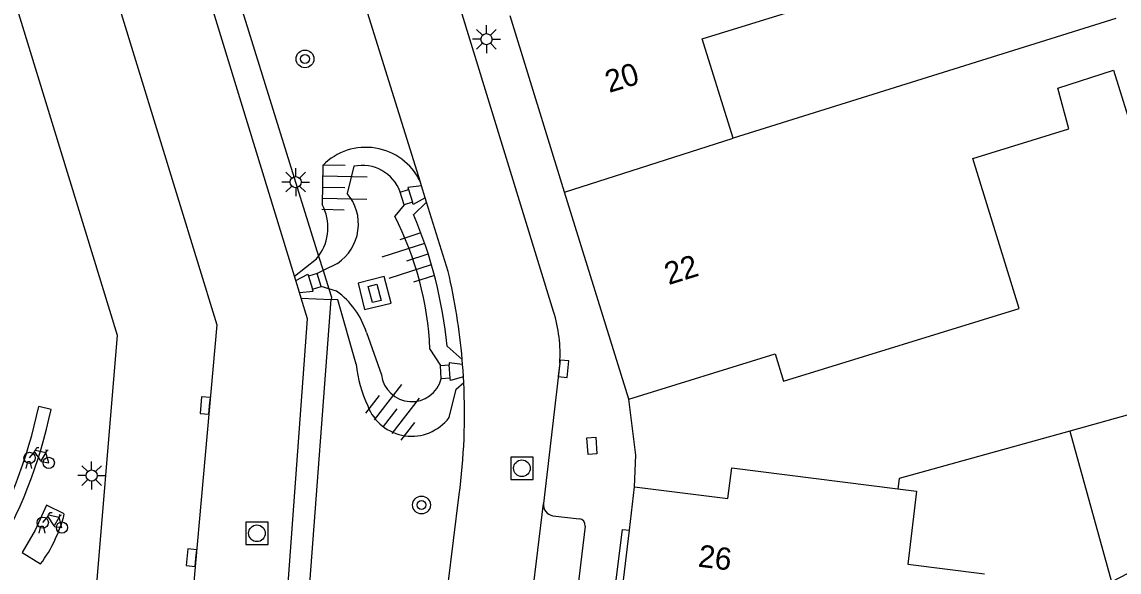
# Model space of a CAD drawing. Extents: x 132998 to 136004, y 396998 to 398512.
# Drawn here: x 134198.7 to 134247.95, y 397309.54 to 397334.26 of the extents above; entities that cross this region are included whole.
import ezdxf

# ---------------------------------------------------------------- set-up
doc = ezdxf.new("R2010")
doc.units = 0
for name, color, linetype in [('gg-afsc-muur', 7, 'Continuous'), ('gg-anno-huisnummerreeks BGT', 7, 'Continuous'), ('gg-bbg-gedigitaliseerde bebouwing', 7, 'Continuous'), ('gg-bbg-hoofdgebouw', 7, 'Continuous'), ('gg-bbg-luifel en loopbrug', 7, 'Continuous'), ('gg-bbg-tussenscheiding', 7, 'Continuous'), ('gg-knt-bovenkant onderkant talud', 7, 'Continuous'), ('gg-knt-verharding', 7, 'Continuous'), ('gg-knt-verharding nz', 7, 'Continuous'), ('gt-grn-groengrens', 7, 'Continuous'), ('gt-symb-boom', 7, 'Continuous'), ('gt-symb-fietsenrek', 7, 'Continuous'), ('gt-symb-kolk', 7, 'Continuous'), ('gt-symb-kolk center center', 7, 'Continuous'), ('gt-symb-lichtmast', 7, 'Continuous'), ('gt-symb-rioolschacht', 7, 'Continuous'), ('gt-symb-talud symbool', 7, 'Continuous')]:
    doc.layers.add(name, color=color, linetype=linetype)

# ---------------------------------------------------------------- blocks, each defined once
blk = doc.blocks.new('gt0-LMAST')
at = {"layer": 'gt-symb-lichtmast'}
for p, q in [((-0.005, 0.246), (-0.005, 0.621)), ((-0.182, 0.173), (-0.447, 0.438)), ((0.172, 0.173), (0.437, 0.438)), ((-0.255, -0.004), (-0.63, -0.004)), ((-0.182, -0.181), (-0.447, -0.446)), ((-0.005, -0.254), (-0.005, -0.629)), ((0.437, -0.446), (0.172, -0.181)), ((0.245, -0.004), (0.62, -0.004))]:
    blk.add_line(p, q, dxfattribs=at)
blk.add_circle((-0.005, -0.004), 0.25, dxfattribs=at)
blk = doc.blocks.new('gt0-TALUD_1')
at = {"layer": 'gt-symb-talud symbool'}
for p, q in [((-1, -1), (-1, 0)), ((-0.5, -2), (-0.5, 0)), ((0, -1), (0, 0)), ((0.5, -2), (0.5, 0)), ((1, -1), (1, 0))]:
    blk.add_line(p, q, dxfattribs=at)
blk = doc.blocks.new('gt0-BOOM')
at = {"layer": 'gt-symb-boom'}
for radius in [0.4, 0.2]:
    blk.add_circle((0, 0), radius, dxfattribs=at)
blk = doc.blocks.new('gt0-KOLKCC')
at = {"layer": 'gt-symb-kolk center center'}
blk.add_lwpolyline([(-0.375, 0.2), (0.375, 0.2), (0.375, -0.2), (-0.375, -0.2)], close=True, dxfattribs=at)
blk = doc.blocks.new('gt0-KOLK')
at = {"layer": 'gt-symb-kolk'}
blk.add_lwpolyline([(0, 0), (0.375, 0), (0.375, 0.4), (-0.375, 0.4), (-0.375, 0), (0, 0)], dxfattribs=at)
blk = doc.blocks.new('gt0-RS')
at = {"layer": 'gt-symb-rioolschacht'}
blk.add_lwpolyline([(-0.5, -0.5), (0.5, -0.5), (0.5, 0.5), (-0.5, 0.5)], close=True, dxfattribs=at)
blk.add_circle((0, 0), 0.375, dxfattribs=at)
blk = doc.blocks.new('gt0-FREK')
at = {"layer": 'gt-symb-fietsenrek'}
for p, q in [((0.259, 0.762), (0.294, 0.823)), ((0.54, 0.335), (0.259, 0.762)), ((0.294, 0.823), (0.767, 0.714)), ((0.767, 0.714), (0.54, 0.335)), ((0.757, 0.841), (0.866, 0.816)), ((0.767, 0.714), (0.84, 0.822)), ((0.895, 0.252), (0.767, 0.714))]:
    blk.add_line(p, q, dxfattribs=at)
for points in [[(0.036, 0.476), (0.228, 0.708), (0.259, 0.762)], [(0.294, 0.823), (0.36, 0.937), (0.452, 0.935)], [(-0.124, 0), (-0.047, 0.312), (0.053, 0.312), (0.12, 0)], [(0.54, 0.335), (0.555, 0.305), (0.895, 0.252)]]:
    blk.add_lwpolyline(points, dxfattribs=at)
for centre in [(0.036, 0.476), (0.895, 0.252)]:
    blk.add_circle(centre, 0.252, dxfattribs=at)

msp = doc.modelspace()

# ---------------------------------------------------------------- linework, layer by layer
at = {"layer": 'gg-afsc-muur'}
msp.add_lwpolyline([(134245.739, 397315.871), (134238.077, 397313.745), (134238.018, 397313.273)], dxfattribs=at)
at = {"layer": 'gg-bbg-gedigitaliseerde bebouwing'}
msp.add_line((134247.813, 397334.408), (134230.631, 397329.035), dxfattribs=at)
for points in [[(134230.631, 397329.035), (134229.238, 397333.491), (134235.983, 397335.601), (134234.96, 397338.95)], [(134245.705, 397329.449), (134245.206, 397331.281), (134247.704, 397332.088), (134250.591, 397322.817)], [(134243.469, 397321.379), (134241.392, 397328.12), (134245.705, 397329.449)]]:
    msp.add_lwpolyline(points, dxfattribs=at)
at = {"layer": 'gg-bbg-hoofdgebouw'}
for p, q in [((134223.064, 397326.614), (134220.62, 397334.53)), ((134225.94, 397317.3), (134223.064, 397326.614)), ((134232.89, 397318.12), (134243.469, 397321.379)), ((134225.971, 397311.418), (134226.206, 397313.364)), ((134225.655, 397308.795), (134225.971, 397311.418))]:
    msp.add_line(p, q, dxfattribs=at)
for points in [[(134225.94, 397317.3), (134232.52, 397319.34), (134232.89, 397318.12)], [(134226.206, 397313.364), (134230.387, 397312.849), (134230.575, 397314.222), (134238.018, 397313.273)], [(134238.018, 397313.273), (134238.853, 397313.167), (134238.473, 397309.891), (134241.909, 397309.455)]]:
    msp.add_lwpolyline(points, dxfattribs=at)
at = {"layer": 'gg-bbg-luifel en loopbrug'}
msp.add_line((134249.579, 397316.937), (134245.739, 397315.871), dxfattribs=at)
msp.add_lwpolyline([(134245.739, 397315.871), (134247.619, 397309.099), (134251.358, 397311.04)], dxfattribs=at)
at = {"layer": 'gg-bbg-tussenscheiding'}
msp.add_line((134223.064, 397326.614), (134230.631, 397329.035), dxfattribs=at)
at = {"layer": 'gg-knt-bovenkant onderkant talud'}
for p, q in [((134212.212, 397327.812), (134212.177, 397326.047)), ((134213.604, 397327.769), (134213.299, 397326.552)), ((134215.857, 397326.036), (134215.435, 397325.531)), ((134216.285, 397325.596), (134216.867, 397326.156)), ((134212.867, 397323.409), (134212.222, 397323.082)), ((134212.222, 397323.082), (134211.952, 397322.946)), ((134212.476, 397322.264), (134212.127, 397322.373)), ((134211.243, 397321.844), (134212.584, 397321.785)), ((134212.825, 397322.156), (134212.476, 397322.264)), ((134214.169, 397320.301), (134214.841, 397318.4)), ((134217.017, 397319.56), (134217.487, 397318.818)), ((134218.466, 397319.093), (134217.788, 397319.69))]:
    msp.add_line(p, q, dxfattribs=at)
for points in [[(134210.942, 397322.828), (134211.927, 397323.61), (134211.975, 397323.669), (134212.02, 397323.729)], [(134213.709, 397318.872), (134212.883, 397321.772), (134212.584, 397321.785)], [(134217.873, 397316.478), (134218.192, 397317.762), (134218.537, 397318.053)]]:
    msp.add_lwpolyline(points, dxfattribs=at)
for centre, radius, start, end in [((134214.142, 397325.917), 2.705, 26.0985, 135.5273), ((134213.982, 397326.01), 1.799, 19.4508, 102.1121), ((134211.682, 397325.173), 2.125, 303.8967, 40.4509), ((134210.258, 397325.013), 2.18, 323.9257, 28.3248), ((134202.629, 397318.943), 14.401, 2.4551, 27.2237), ((134197.581, 397317.692), 20.306, 5.6474, 22.9085), ((134210.684, 397319.19), 3.658, 17.6758, 54.173), ((134219.237, 397319.392), 5.552, 185.3776, 205.4903), ((134216.202, 397318.564), 1.37, 186.8785, 345.4566), ((134216.193, 397317.743), 2.103, 200.602, 323.0191)]:
    msp.add_arc(centre, radius, start, end, dxfattribs=at)
at = {"layer": 'gg-knt-verharding'}
for p, q in [((134216.571, 397327.107), (134212.38, 397340.555)), ((134210.942, 397322.828), (134207.123, 397335.309)), ((134215.678, 397326.609), (134216.061, 397326.728)), ((134216.061, 397326.728), (134216.239, 397326.155)), ((134216.639, 397326.888), (134216.571, 397327.107)), ((134216.806, 397326.353), (134216.639, 397326.888)), ((134215.857, 397326.036), (134215.678, 397326.609)), ((134216.867, 397326.156), (134216.806, 397326.353)), ((134216.239, 397326.155), (134215.857, 397326.036)), ((134217.836, 397323.046), (134216.867, 397326.156)), ((134211.001, 397322.635), (134210.942, 397322.828)), ((134211.952, 397322.946), (134211.569, 397322.829)), ((134211.569, 397322.829), (134211.745, 397322.255)), ((134212.127, 397322.373), (134211.952, 397322.946)), ((134211.165, 397322.099), (134211.001, 397322.635)), ((134211.745, 397322.255), (134212.127, 397322.373)), ((134211.243, 397321.844), (134211.165, 397322.099)), ((134217.487, 397318.818), (134217.886, 397318.846)), ((134217.927, 397318.247), (134217.886, 397318.846)), ((134218.485, 397318.867), (134218.466, 397319.093)), ((134222.847, 397318.919), (134222.11, 397312.622)), ((134217.528, 397318.22), (134217.487, 397318.818)), ((134217.927, 397318.247), (134217.528, 397318.22)), ((134218.537, 397318.053), (134218.523, 397318.308)), ((134226.267, 397314.786), (134225.94, 397317.3)), ((134226.206, 397313.364), (134226.267, 397314.786)), ((134222.538, 397312.065), (134223.723, 397311.932))]:
    msp.add_line(p, q, dxfattribs=at)
for points in [[(134222.571, 397321.247), (134218.28, 397335.188), (134213.296, 397351.209), (134207.509, 397369.557), (134203.175, 397383.351), (134202.502, 397385.554)], [(134191.119, 397358.832), (134202.98, 397320.181), (134201.882, 397307.031)], [(134216.639, 397326.888), (134216.031, 397326.824), (134216.061, 397326.728)], [(134216.806, 397326.353), (134216.269, 397326.06), (134216.239, 397326.155)], [(134211.001, 397322.635), (134211.54, 397322.925), (134211.569, 397322.829)], [(134215.278, 397321.621), (134214.966, 397322.812), (134213.789, 397322.519), (134214.078, 397321.328), (134215.278, 397321.621)], [(134210.141, 397302.064), (134211.526, 397320.918), (134211.243, 397321.844)], [(134211.165, 397322.099), (134211.774, 397322.16), (134211.745, 397322.255)], [(134218.485, 397318.867), (134217.879, 397318.945), (134217.886, 397318.846)], [(134218.523, 397318.308), (134218.505, 397318.588), (134218.485, 397318.867)], [(134218.523, 397318.308), (134217.934, 397318.147), (134217.927, 397318.247)], [(134216.589, 397298.684), (134217.57, 397306.819), (134218.329, 397313.015)], [(134220.447, 397293.991), (134221.506, 397293.871), (134221.716, 397293.901), (134221.835, 397293.953), (134221.886, 397294.025), (134221.908, 397294.173), (134223.993, 397311.601)], [(134225.655, 397308.795), (134225.336, 397308.833), (134225.664, 397311.456), (134225.971, 397311.418)]]:
    msp.add_lwpolyline(points, dxfattribs=at)
for centre, radius, start, end in [((134190.687, 397316.692), 27.883, 4.939, 13.1715), ((134216.245, 397319.317), 6.614, 356.5537, 16.9688), ((134190.662, 397316.681), 27.908, 352.4528, 2.8188), ((134222.62, 397312.571), 0.513, 174.3162, 260.7613), ((134223.679, 397311.621), 0.314, 356.404, 82.0049)]:
    msp.add_arc(centre, radius, start, end, dxfattribs=at)
at = {"layer": 'gg-knt-verharding nz'}
for p, q in [((134200.013, 397316.848), (134199.456, 397316.979)), ((134219.817, 397293.658), (134222.11, 397312.622))]:
    msp.add_line(p, q, dxfattribs=at)
for points in [[(134195.958, 397358.042), (134207.454, 397320.641), (134205.784, 397302.067)], [(134200.602, 397312.146), (134199.796, 397312.545), (134199.29, 397311.418), (134198.717, 397310.418), (134199.54, 397309.903)]]:
    msp.add_lwpolyline(points, dxfattribs=at)
for centre, radius, start, end in [((134177.249, 397321.683), 22.7, 329.9619, 348.0403), ((134177.854, 397321.56), 22.654, 329.4957, 347.9943), ((134194.331, 397313.742), 6.471, 323.6091, 345.7184)]:
    msp.add_arc(centre, radius, start, end, dxfattribs=at)
at = {"layer": 'gt-grn-groengrens'}
for p, q in [((134208.521, 397334.962), (134212.02, 397323.729)), ((134212.02, 397323.729), (134212.222, 397323.082)), ((134212.222, 397323.082), (134212.476, 397322.264)), ((134210.977, 397300.252), (134212.584, 397321.785))]:
    msp.add_line(p, q, dxfattribs=at)
msp.add_lwpolyline([(134212.476, 397322.264), (134212.592, 397321.893), (134212.584, 397321.785)], dxfattribs=at)

# ---------------------------------------------------------------- block references
at = {"layer": 'gt-symb-boom'}
for p in [(134211.408, 397332.594), (134216.638, 397312.551)]:
    msp.add_blockref('gt0-BOOM', p, dxfattribs=at)
at = {"layer": 'gt-symb-fietsenrek'}
for p in [(134199.009, 397314.193), (134199.602, 397311.283)]:
    msp.add_blockref('gt0-FREK', p, dxfattribs=at)
at = {"layer": 'gt-symb-kolk'}
for p, rotation in [((134222.82, 397318.692), -96.03096952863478), ((134207.127, 397317.004), 84.86037020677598), ((134206.512, 397310.165), 84.8603702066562)]:
    msp.add_blockref('gt0-KOLK', p, dxfattribs=dict(at, rotation=rotation))
at = {"layer": 'gt-symb-kolk center center'}
for p, rotation in [((134214.534, 397322.056), -75.6643039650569), ((134224.286, 397315.207), 94.04651842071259)]:
    msp.add_blockref('gt0-KOLKCC', p, dxfattribs=dict(at, rotation=rotation))
at = {"layer": 'gt-symb-lichtmast'}
for p in [(134219.56, 397333.485), (134210.996, 397327.062), (134201.835, 397313.878)]:
    msp.add_blockref('gt0-LMAST', p, dxfattribs=at)
at = {"layer": 'gt-symb-rioolschacht'}
for p in [(134221.146, 397314.199), (134209.251, 397311.278)]:
    msp.add_blockref('gt0-RS', p, dxfattribs=at)
at = {"layer": 'gt-symb-talud symbool'}
for p, xscale, yscale, rotation in [((134212.193, 397326.824), 1.0002419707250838, 1.000241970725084, 88.73969615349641), ((134216.935, 397323.836), 1.0002764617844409, 1.0002764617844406, -72.12657893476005), ((134214.917, 397316.072), 0.9998649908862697, 0.9998649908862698, 142.47682811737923)]:
    msp.add_blockref('gt0-TALUD_1', p, dxfattribs=dict(at, xscale=xscale, yscale=yscale, rotation=rotation))

# ---------------------------------------------------------------- texts
at = {"layer": 'gg-anno-huisnummerreeks BGT'}
for s, rotation, p in [('20', 17.2, (134225.065, 397331.061)), ('22', 17.2, (134227.73, 397322.429)), ('26', 353.1, (134229.021, 397309.784))]:
    msp.add_text(s, height=1, rotation=rotation, dxfattribs=at).set_placement(p)

doc.saveas('drawing.dxf')
